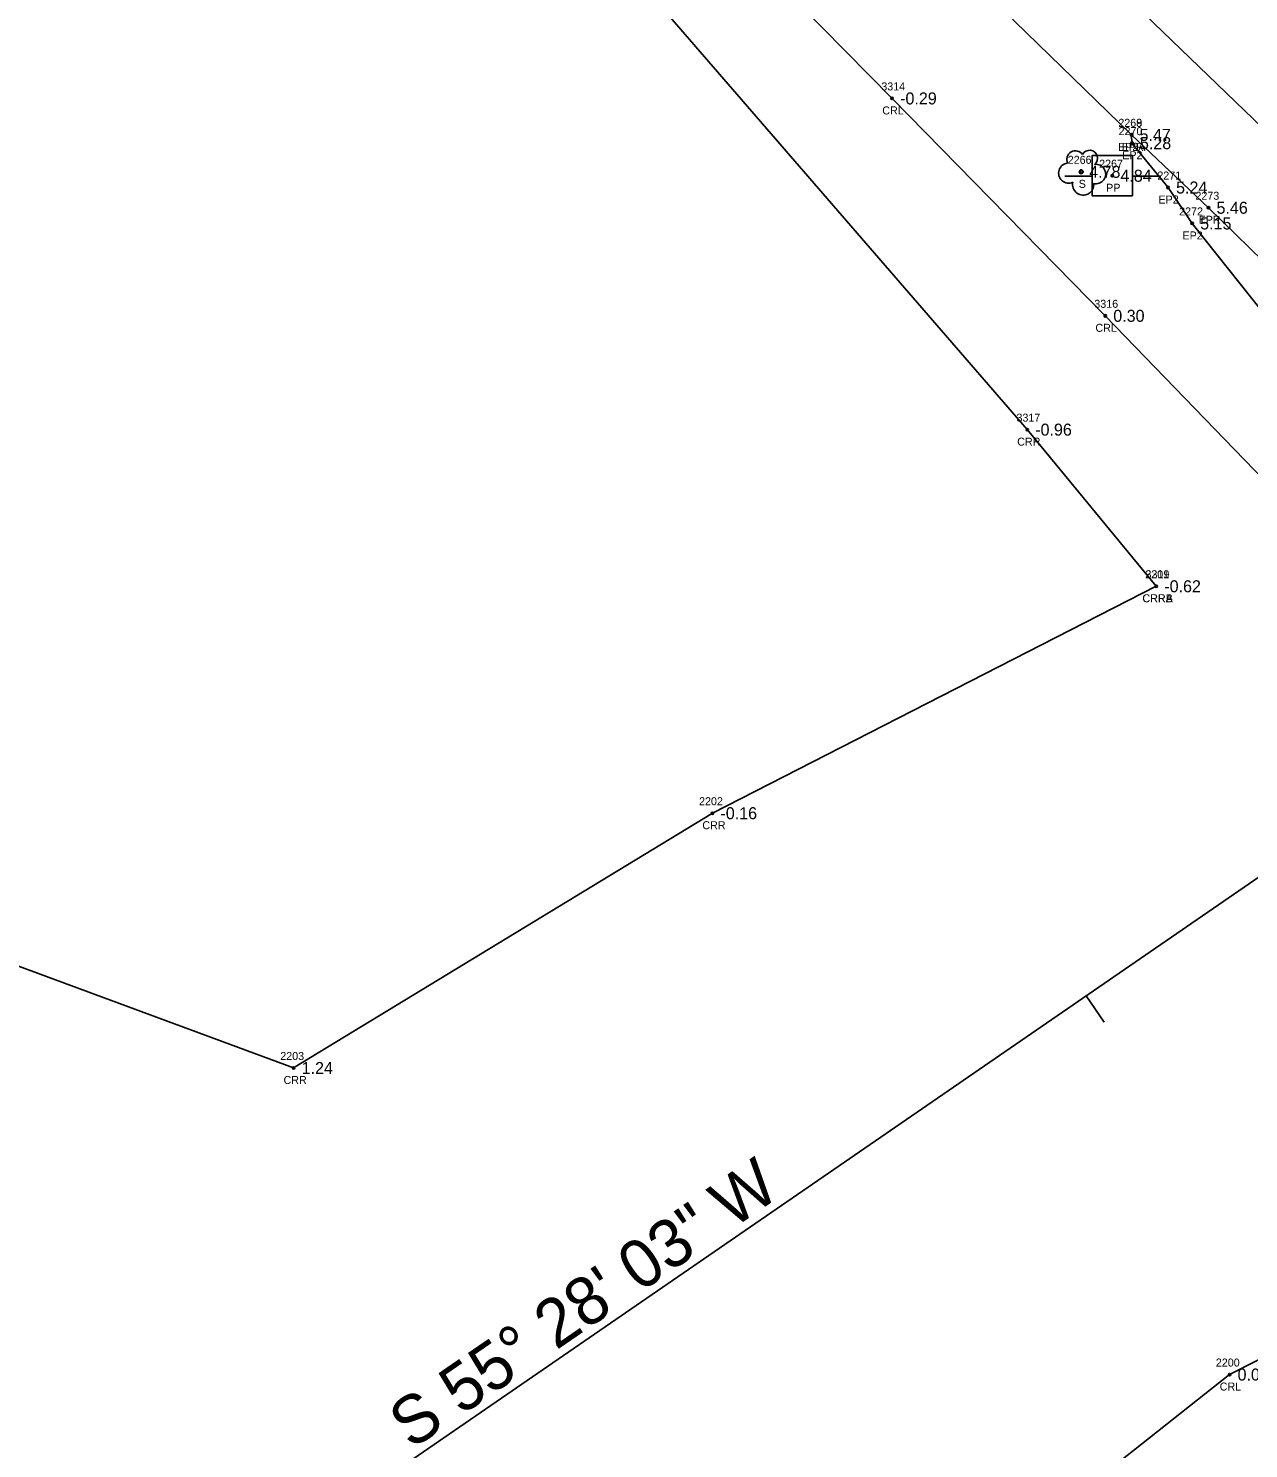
# Model space of a CAD drawing. Extents: x 2608598 to 2610682, y 641451 to 643526.
# Drawn here: x 2609336.5 to 2609488.8, y 642556.6 to 642734 of the extents above; entities that cross this region are included whole.
import ezdxf

# ---------------------------------------------------------------- set-up
doc = ezdxf.new("R2010")
doc.units = 0
for name, color, linetype in [('RD_EX_H2O', 7, 'Continuous'), ('RD_EX_H2O_txCode', 7, 'Continuous'), ('RD_EX_Road', 7, 'Continuous'), ('RD_EX_Road_txCode', 7, 'Continuous'), ('RD_EX_TX_H2O_ELEV', 7, 'Continuous'), ('RD_EX_TX_Road_ELEV', 7, 'Continuous'), ('RD_EX_TX_VEG_ELEV', 7, 'Continuous'), ('RD_EX_UT', 7, 'Continuous'), ('RD_EX_UT_txCode', 7, 'Continuous'), ('RD_EX_VEG', 7, 'Continuous'), ('RD_EX_VEG_txCode', 7, 'Continuous'), ('RD_HC_Cl', 7, 'Continuous'), ('RD_HC_Data', 7, 'Continuous'), ('RD_HC_Data_Tic', 7, 'Continuous'), ('RD_HC_Survey_ELEV', 7, 'Continuous'), ('RD_SMD_Locator', 7, 'Continuous')]:
    doc.layers.add(name, color=color, linetype=linetype)

msp = doc.modelspace()

# ---------------------------------------------------------------- linework, layer by layer
at = {"layer": 'RD_EX_H2O'}
for points in [[(2609341.7, 642811.8), (2609348.04, 642813.82), (2609381.33, 642778.02), (2609418.14, 642751.86), (2609444.33, 642725.24), (2609470.95, 642698.08), (2609498.28, 642669.79)], [(2609341.7, 642811.8), (2609340.78, 642806.36), (2609373.72, 642772.7), (2609409.62, 642743.52), (2609461.2, 642683.86), (2609477.32, 642664.29)], [(2609477.32, 642664.29), (2609421.89, 642635.94), (2609369.59, 642604.11), (2609326.85, 642619.9), (2609278.2, 642658.63)], [(2609514.45, 642579.97), (2609486.47, 642565.81), (2609410.17, 642505.38), (2609388.62, 642487.73), (2609394.57, 642463.69), (2609426.91, 642433.05)]]:
    msp.add_lwpolyline(points, dxfattribs=at)
at = {"layer": 'RD_EX_Road'}
for points in [[(2608806.89, 643364.99), (2608810.18, 643361.1), (2608820.75, 643351.25), (2608881.81, 643292.24), (2608917.83, 643257.49), (2608933.21, 643242.71), (2608954.07, 643222.83), (2609026.06, 643154.19), (2609039.6, 643139.96), (2609073.88, 643106.95), (2609100.48, 643081.89), (2609124.19, 643058.87), (2609171.61, 643013.71), (2609183.19, 643002.28), (2609197.91, 642988.37), (2609247.59, 642940.95), (2609328.02, 642863.6), (2609402.61, 642790.3), (2609474.23, 642720.69), (2609483.84, 642711.58), (2609495.78, 642699.92), (2609509.81, 642686.45)], [(2609474.23, 642720.69), (2609474.28, 642719.65), (2609478.79, 642714.11), (2609481.8, 642709.62), (2609492.33, 642696.38)]]:
    msp.add_lwpolyline(points, dxfattribs=at)
at = {"layer": 'RD_EX_UT'}
for p, q in [((2609474.33, 642718.09), (2609469.33, 642718.09)), ((2609469.33, 642718.09), (2609469.33, 642713.09)), ((2609474.33, 642713.09), (2609474.33, 642718.09)), ((2609465.9, 642715.53), (2609469.36, 642715.53)), ((2609474.26, 642715.53), (2609477.9, 642715.53)), ((2609469.33, 642713.09), (2609474.33, 642713.09))]:
    msp.add_line(p, q, dxfattribs=at)
at = {"layer": 'RD_EX_VEG'}
msp.add_circle((2609467.94, 642716.07), 0.25, dxfattribs=at)
for centre, radius, start, end in [((2609467.22, 642717.61), 1.08, 34.9763, 204.756), ((2609468.99, 642717.77), 0.995, 308.7626, 152.0467), ((2609466.38, 642715.91), 1.26, 96.4518, 294.734), ((2609469.78, 642715.79), 1.22, 256.5667, 98.1046), ((2609468.19, 642714.47), 1.32, 166.8827, 5.7589)]:
    msp.add_arc(centre, radius, start, end, dxfattribs=at)
at = {"layer": 'RD_HC_Cl'}
for p, q in [((2608814.81, 643373.73), (2610092.39, 642140.79)), ((2609528.47, 642654.35), (2609290.87, 642490.86))]:
    msp.add_line(p, q, dxfattribs=at)
at = {"layer": 'RD_HC_Data_Tic'}
msp.add_line((2609468.57, 642613.13), (2609470.83, 642609.84), dxfattribs=at)
at = {"layer": 'RD_SMD_Locator'}
for centre in [(2609444.33, 642725.24), (2609474.23, 642720.69), (2609474.23, 642720.69), (2609474.28, 642719.65), (2609467.94, 642716.07), (2609471.84, 642715.58), (2609478.79, 642714.11), (2609483.84, 642711.58), (2609481.8, 642709.62), (2609470.95, 642698.08), (2609461.2, 642683.86), (2609477.32, 642664.29), (2609477.32, 642664.29), (2609421.89, 642635.94), (2609369.59, 642604.11), (2609486.47, 642565.81)]:
    msp.add_circle(centre, 0.15, dxfattribs=at)

# ---------------------------------------------------------------- texts
at = {"layer": 'RD_EX_H2O_txCode'}
for s, p in [('3314', (2609442.98, 642726.24)), ('CRL', (2609443.1, 642723.24)), ('3316', (2609469.58, 642699.08)), ('CRL', (2609469.72, 642696.08)), ('3317', (2609459.86, 642684.86)), ('CRR', (2609459.95, 642681.86)), ('2201', (2609475.94, 642665.29)), ('3319', (2609475.98, 642665.29)), ('CRRA', (2609475.58, 642662.29)), ('CRRB', (2609475.6, 642662.29)), ('2202', (2609420.22, 642636.94)), ('CRR', (2609420.63, 642633.94)), ('2203', (2609367.92, 642605.11)), ('CRR', (2609368.33, 642602.11)), ('2200', (2609484.76, 642566.81)), ('CRL', (2609485.24, 642563.81))]:
    msp.add_text(s, height=1, dxfattribs=at).set_placement(p)
at = {"layer": 'RD_EX_Road_txCode'}
for s, p in [('2268', (2609472.58, 642721.69)), ('2269', (2609472.58, 642721.69)), ('2270', (2609472.61, 642720.65)), ('EP2A', (2609472.54, 642718.69)), ('EPR', (2609473.01, 642718.69)), ('EP2', (2609473.07, 642717.65)), ('2271', (2609477.45, 642715.11)), ('EP2', (2609477.59, 642712.11)), ('2273', (2609482.21, 642712.58)), ('2272', (2609480.17, 642710.62)), ('EPR', (2609482.61, 642709.58)), ('EP2', (2609480.59, 642707.62))]:
    msp.add_text(s, height=1, dxfattribs=at).set_placement(p)
at = {"layer": 'RD_EX_TX_H2O_ELEV'}
for s, p in [('-0.29', (2609445.33, 642724.49)), ('0.30', (2609471.95, 642697.33)), ('-0.96', (2609462.2, 642683.11)), ('-0.62', (2609478.32, 642663.54)), ('-0.62', (2609478.32, 642663.54)), ('-0.16', (2609422.89, 642635.19)), ('1.24', (2609370.59, 642603.36)), ('0.06', (2609487.47, 642565.06))]:
    msp.add_text(s, height=1.5, dxfattribs=at).set_placement(p)
at = {"layer": 'RD_EX_TX_Road_ELEV'}
for s, p in [('5.47', (2609475.23, 642719.94)), ('5.47', (2609475.23, 642719.94)), ('5.28', (2609475.28, 642718.9)), ('5.24', (2609479.79, 642713.36)), ('5.46', (2609484.84, 642710.83)), ('5.15', (2609482.8, 642708.87))]:
    msp.add_text(s, height=1.5, dxfattribs=at).set_placement(p)
at = {"layer": 'RD_EX_TX_VEG_ELEV'}
msp.add_text('4.78', height=1.5, dxfattribs=at).set_placement((2609468.94, 642715.32))
at = {"layer": 'RD_EX_UT_txCode'}
for s, p in [('2267', (2609470.18, 642716.58)), ('PP', (2609471.06, 642713.58))]:
    msp.add_text(s, height=1, dxfattribs=at).set_placement(p)
at = {"layer": 'RD_EX_VEG_txCode'}
for s, p in [('2266', (2609466.26, 642717.07)), ('S', (2609467.63, 642714.07))]:
    msp.add_text(s, height=1, dxfattribs=at).set_placement(p)
at = {"layer": 'RD_HC_Data'}
msp.add_text('S 55%%d 28\' 03" W', height=6, rotation=34.5325, dxfattribs=at).set_placement((2609384.29, 642556.36))
at = {"layer": 'RD_HC_Survey_ELEV'}
msp.add_text('4.84', height=1.5, dxfattribs=at).set_placement((2609472.84, 642714.83))

doc.saveas('drawing.dxf')
